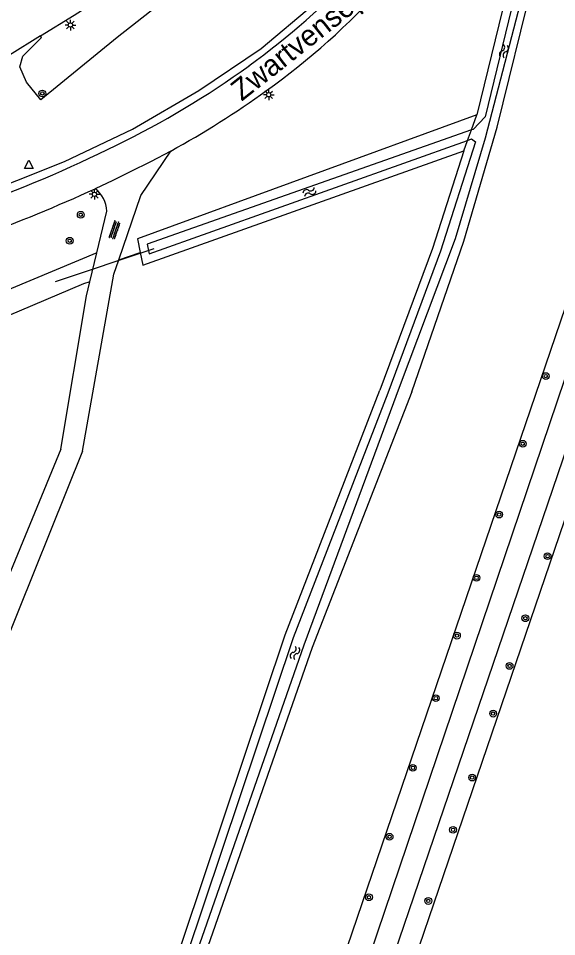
# Model space of a CAD drawing. Extents: x 128999 to 131010, y 395498 to 399007.
# Drawn here: x 130121 to 130184.5, y 397615.8 to 397724.1 of the extents above; entities that cross this region are included whole.
import ezdxf

# ---------------------------------------------------------------- set-up
doc = ezdxf.new("R2010")
doc.units = 0
for name, color, linetype in [('gg-anno-openbare ruimte label', 7, 'Continuous'), ('gg-knt-onverhard', 7, 'Continuous'), ('gg-knt-verharding', 7, 'Continuous'), ('gg-kntw-bovenkant insteek waterloop', 7, 'Continuous'), ('gg-kntw-waterlijn', 7, 'Continuous'), ('gg-kwrk-duiker nz buis', 7, 'Continuous'), ('gt-grn-groengrens', 7, 'Continuous'), ('gt-grn-vlakafsluiter', 7, 'Continuous'), ('gt-symb-boom', 7, 'Continuous'), ('gt-symb-lichtmast', 7, 'Continuous'), ('gt-symb-overige verharding', 7, 'Continuous'), ('gt-symb-waterafsluiter', 7, 'Continuous'), ('gt-symb-watersymbool', 7, 'Continuous')]:
    doc.layers.add(name, color=color, linetype=linetype)

# ---------------------------------------------------------------- blocks, each defined once
blk = doc.blocks.new('gt0-WA')
at = {"layer": 'gt-symb-watersymbool'}
for centre, start, end in [((-0.32, 0.02), 28.0725, 151.9275), ((0.43, 0.42), 208.0725, 331.9275), ((-0.32, -0.43), 28.0725, 151.9275), ((0.43, -0.03), 208.0725, 331.9275)]:
    blk.add_arc(centre, 0.425, start, end, dxfattribs=at)
blk = doc.blocks.new('gt0-WAFSL')
at = {"layer": 'gt-symb-waterafsluiter'}
for p, q in [((-0.5, -0.33), (0, 0.67)), ((0, 0.67), (0.5, -0.33)), ((0.5, -0.33), (-0.5, -0.33))]:
    blk.add_line(p, q, dxfattribs=at)
blk = doc.blocks.new('gt0-BOOM')
at = {"layer": 'gt-symb-boom'}
for radius in [0.4, 0.2]:
    blk.add_circle((0, 0), radius, dxfattribs=at)
blk = doc.blocks.new('gt0-LMAST')
at = {"layer": 'gt-symb-lichtmast'}
for p, q in [((-0.18, 0.17), (-0.45, 0.44)), ((-0.01, 0.25), (-0.01, 0.62)), ((0.17, 0.17), (0.44, 0.44)), ((-0.26, 0), (-0.63, 0)), ((-0.18, -0.18), (-0.45, -0.45)), ((-0.01, -0.25), (-0.01, -0.63)), ((0.44, -0.45), (0.17, -0.18)), ((0.24, 0), (0.62, 0))]:
    blk.add_line(p, q, dxfattribs=at)
blk.add_circle((-0.01, 0), 0.25, dxfattribs=at)
blk = doc.blocks.new('gt0-OVH')
at = {"layer": 'gt-symb-overige verharding'}
for points in [[(-0.97, 0.3), (-0.97, 0.31), (-0.96, 0.32), (-0.97, 0.33), (-0.97, 0.34), (-0.98, 0.35), (-0.99, 0.35), (-1, 0.36), (-1.01, 0.35), (-1.02, 0.35), (-1.03, 0.34), (-1.03, 0.33), (-1.04, 0.32), (-1.03, 0.31), (-1.03, 0.3), (-1.02, 0.29), (-1.01, 0.29), (-1, 0.28), (-0.99, 0.29), (-0.98, 0.29)], [(-0.87, 0.11), (-0.87, 0.12), (-0.86, 0.13), (-0.87, 0.14), (-0.87, 0.15), (-0.88, 0.16), (-0.89, 0.16), (-0.9, 0.16), (-0.91, 0.16), (-0.92, 0.16), (-0.93, 0.15), (-0.93, 0.14), (-0.94, 0.13), (-0.93, 0.12), (-0.93, 0.11), (-0.92, 0.1), (-0.91, 0.09), (-0.9, 0.09), (-0.89, 0.09), (-0.88, 0.1)], [(-0.77, 0.3), (-0.77, 0.31), (-0.76, 0.32), (-0.77, 0.33), (-0.77, 0.34), (-0.78, 0.35), (-0.79, 0.35), (-0.8, 0.36), (-0.81, 0.35), (-0.82, 0.35), (-0.83, 0.34), (-0.83, 0.33), (-0.84, 0.32), (-0.83, 0.31), (-0.83, 0.3), (-0.82, 0.29), (-0.81, 0.29), (-0.8, 0.28), (-0.79, 0.29), (-0.78, 0.29)], [(-0.67, 0.11), (-0.67, 0.12), (-0.66, 0.13), (-0.67, 0.14), (-0.67, 0.15), (-0.68, 0.16), (-0.69, 0.16), (-0.7, 0.16), (-0.71, 0.16), (-0.72, 0.16), (-0.73, 0.15), (-0.73, 0.14), (-0.74, 0.13), (-0.73, 0.12), (-0.73, 0.11), (-0.72, 0.1), (-0.71, 0.09), (-0.7, 0.09), (-0.69, 0.09), (-0.68, 0.1)], [(-0.57, 0.3), (-0.57, 0.31), (-0.56, 0.32), (-0.57, 0.33), (-0.57, 0.34), (-0.58, 0.35), (-0.59, 0.35), (-0.6, 0.36), (-0.61, 0.35), (-0.62, 0.35), (-0.63, 0.34), (-0.63, 0.33), (-0.64, 0.32), (-0.63, 0.31), (-0.63, 0.3), (-0.62, 0.29), (-0.61, 0.29), (-0.6, 0.28), (-0.59, 0.29), (-0.58, 0.29)], [(-0.47, 0.11), (-0.47, 0.12), (-0.46, 0.13), (-0.47, 0.14), (-0.47, 0.15), (-0.48, 0.16), (-0.49, 0.16), (-0.5, 0.16), (-0.51, 0.16), (-0.52, 0.16), (-0.53, 0.15), (-0.53, 0.14), (-0.54, 0.13), (-0.53, 0.12), (-0.53, 0.11), (-0.52, 0.1), (-0.51, 0.09), (-0.5, 0.09), (-0.49, 0.09), (-0.48, 0.1)], [(-0.37, 0.3), (-0.37, 0.31), (-0.36, 0.32), (-0.37, 0.33), (-0.37, 0.34), (-0.38, 0.35), (-0.39, 0.35), (-0.4, 0.36), (-0.41, 0.35), (-0.42, 0.35), (-0.43, 0.34), (-0.43, 0.33), (-0.44, 0.32), (-0.43, 0.31), (-0.43, 0.3), (-0.42, 0.29), (-0.41, 0.29), (-0.4, 0.28), (-0.39, 0.29), (-0.38, 0.29)], [(-0.27, 0.11), (-0.27, 0.12), (-0.26, 0.13), (-0.27, 0.14), (-0.27, 0.15), (-0.28, 0.16), (-0.29, 0.16), (-0.3, 0.16), (-0.31, 0.16), (-0.32, 0.16), (-0.33, 0.15), (-0.33, 0.14), (-0.34, 0.13), (-0.33, 0.12), (-0.33, 0.11), (-0.32, 0.1), (-0.31, 0.09), (-0.3, 0.09), (-0.29, 0.09), (-0.28, 0.1)], [(-0.17, 0.3), (-0.17, 0.31), (-0.16, 0.32), (-0.17, 0.33), (-0.17, 0.34), (-0.18, 0.35), (-0.19, 0.35), (-0.2, 0.36), (-0.21, 0.35), (-0.22, 0.35), (-0.23, 0.34), (-0.23, 0.33), (-0.24, 0.32), (-0.23, 0.31), (-0.23, 0.3), (-0.22, 0.29), (-0.21, 0.29), (-0.2, 0.28), (-0.19, 0.29), (-0.18, 0.29)], [(-0.07, 0.11), (-0.07, 0.12), (-0.06, 0.13), (-0.07, 0.14), (-0.07, 0.15), (-0.08, 0.16), (-0.09, 0.16), (-0.1, 0.16), (-0.11, 0.16), (-0.12, 0.16), (-0.13, 0.15), (-0.13, 0.14), (-0.14, 0.13), (-0.13, 0.12), (-0.13, 0.11), (-0.12, 0.1), (-0.11, 0.09), (-0.1, 0.09), (-0.09, 0.09), (-0.08, 0.1)], [(0.03, 0.3), (0.03, 0.31), (0.04, 0.32), (0.03, 0.33), (0.03, 0.34), (0.02, 0.35), (0.01, 0.35), (0, 0.36), (-0.01, 0.35), (-0.02, 0.35), (-0.03, 0.34), (-0.03, 0.33), (-0.04, 0.32), (-0.03, 0.31), (-0.03, 0.3), (-0.02, 0.29), (-0.01, 0.29), (0, 0.28), (0.01, 0.29), (0.02, 0.29)], [(0.13, 0.11), (0.13, 0.12), (0.14, 0.13), (0.13, 0.14), (0.13, 0.15), (0.12, 0.16), (0.11, 0.16), (0.1, 0.16), (0.09, 0.16), (0.08, 0.16), (0.07, 0.15), (0.07, 0.14), (0.06, 0.13), (0.07, 0.12), (0.07, 0.11), (0.08, 0.1), (0.09, 0.09), (0.1, 0.09), (0.11, 0.09), (0.12, 0.1)], [(0.23, 0.3), (0.23, 0.31), (0.24, 0.32), (0.23, 0.33), (0.23, 0.34), (0.22, 0.35), (0.21, 0.35), (0.2, 0.36), (0.19, 0.35), (0.18, 0.35), (0.17, 0.34), (0.17, 0.33), (0.16, 0.32), (0.17, 0.31), (0.17, 0.3), (0.18, 0.29), (0.19, 0.29), (0.2, 0.28), (0.21, 0.29), (0.22, 0.29)], [(0.33, 0.11), (0.33, 0.12), (0.34, 0.13), (0.33, 0.14), (0.33, 0.15), (0.32, 0.16), (0.31, 0.16), (0.3, 0.16), (0.29, 0.16), (0.28, 0.16), (0.27, 0.15), (0.27, 0.14), (0.26, 0.13), (0.27, 0.12), (0.27, 0.11), (0.28, 0.1), (0.29, 0.09), (0.3, 0.09), (0.31, 0.09), (0.32, 0.1)], [(0.43, 0.3), (0.43, 0.31), (0.44, 0.32), (0.43, 0.33), (0.43, 0.34), (0.42, 0.35), (0.41, 0.35), (0.4, 0.36), (0.39, 0.35), (0.38, 0.35), (0.37, 0.34), (0.37, 0.33), (0.36, 0.32), (0.37, 0.31), (0.37, 0.3), (0.38, 0.29), (0.39, 0.29), (0.4, 0.28), (0.41, 0.29), (0.42, 0.29)], [(0.53, 0.11), (0.53, 0.12), (0.54, 0.13), (0.53, 0.14), (0.53, 0.15), (0.52, 0.16), (0.51, 0.16), (0.5, 0.16), (0.49, 0.16), (0.48, 0.16), (0.47, 0.15), (0.47, 0.14), (0.46, 0.13), (0.47, 0.12), (0.47, 0.11), (0.48, 0.1), (0.49, 0.09), (0.5, 0.09), (0.51, 0.09), (0.52, 0.1)], [(0.63, 0.3), (0.63, 0.31), (0.64, 0.32), (0.63, 0.33), (0.63, 0.34), (0.62, 0.35), (0.61, 0.35), (0.6, 0.36), (0.59, 0.35), (0.58, 0.35), (0.57, 0.34), (0.57, 0.33), (0.56, 0.32), (0.57, 0.31), (0.57, 0.3), (0.58, 0.29), (0.59, 0.29), (0.6, 0.28), (0.61, 0.29), (0.62, 0.29)], [(0.73, 0.11), (0.73, 0.12), (0.74, 0.13), (0.73, 0.14), (0.73, 0.15), (0.72, 0.16), (0.71, 0.16), (0.7, 0.16), (0.69, 0.16), (0.68, 0.16), (0.67, 0.15), (0.67, 0.14), (0.66, 0.13), (0.67, 0.12), (0.67, 0.11), (0.68, 0.1), (0.69, 0.09), (0.7, 0.09), (0.71, 0.09), (0.72, 0.1)], [(0.83, 0.3), (0.83, 0.31), (0.84, 0.32), (0.83, 0.33), (0.83, 0.34), (0.82, 0.35), (0.81, 0.35), (0.8, 0.36), (0.79, 0.35), (0.78, 0.35), (0.77, 0.34), (0.77, 0.33), (0.76, 0.32), (0.77, 0.31), (0.77, 0.3), (0.78, 0.29), (0.79, 0.29), (0.8, 0.28), (0.81, 0.29), (0.82, 0.29)], [(0.93, 0.11), (0.93, 0.12), (0.94, 0.13), (0.93, 0.14), (0.93, 0.15), (0.92, 0.16), (0.91, 0.16), (0.9, 0.16), (0.89, 0.16), (0.88, 0.16), (0.87, 0.15), (0.87, 0.14), (0.86, 0.13), (0.87, 0.12), (0.87, 0.11), (0.88, 0.1), (0.89, 0.09), (0.9, 0.09), (0.91, 0.09), (0.92, 0.1)], [(1.03, 0.3), (1.03, 0.31), (1.04, 0.32), (1.03, 0.33), (1.03, 0.34), (1.02, 0.35), (1.01, 0.35), (1, 0.36), (0.99, 0.35), (0.98, 0.35), (0.97, 0.34), (0.97, 0.33), (0.96, 0.32), (0.97, 0.31), (0.97, 0.3), (0.98, 0.29), (0.99, 0.29), (1, 0.28), (1.01, 0.29), (1.02, 0.29)], [(-0.97, -0.14), (-0.97, -0.13), (-0.96, -0.12), (-0.97, -0.11), (-0.97, -0.1), (-0.98, -0.09), (-0.99, -0.09), (-1, -0.08), (-1.01, -0.09), (-1.02, -0.09), (-1.03, -0.1), (-1.03, -0.11), (-1.04, -0.12), (-1.03, -0.13), (-1.03, -0.14), (-1.02, -0.15), (-1.01, -0.15), (-1, -0.16), (-0.99, -0.15), (-0.98, -0.15)], [(-0.87, -0.33), (-0.87, -0.32), (-0.86, -0.31), (-0.87, -0.3), (-0.87, -0.29), (-0.88, -0.28), (-0.89, -0.28), (-0.9, -0.28), (-0.91, -0.28), (-0.92, -0.28), (-0.93, -0.29), (-0.93, -0.3), (-0.94, -0.31), (-0.93, -0.32), (-0.93, -0.33), (-0.92, -0.34), (-0.91, -0.35), (-0.9, -0.35), (-0.89, -0.35), (-0.88, -0.34)], [(-0.77, -0.14), (-0.77, -0.13), (-0.76, -0.12), (-0.77, -0.11), (-0.77, -0.1), (-0.78, -0.09), (-0.79, -0.09), (-0.8, -0.08), (-0.81, -0.09), (-0.82, -0.09), (-0.83, -0.1), (-0.83, -0.11), (-0.84, -0.12), (-0.83, -0.13), (-0.83, -0.14), (-0.82, -0.15), (-0.81, -0.15), (-0.8, -0.16), (-0.79, -0.15), (-0.78, -0.15)], [(-0.67, -0.33), (-0.67, -0.32), (-0.66, -0.31), (-0.67, -0.3), (-0.67, -0.29), (-0.68, -0.28), (-0.69, -0.28), (-0.7, -0.28), (-0.71, -0.28), (-0.72, -0.28), (-0.73, -0.29), (-0.73, -0.3), (-0.74, -0.31), (-0.73, -0.32), (-0.73, -0.33), (-0.72, -0.34), (-0.71, -0.35), (-0.7, -0.35), (-0.69, -0.35), (-0.68, -0.34)], [(-0.57, -0.14), (-0.57, -0.13), (-0.56, -0.12), (-0.57, -0.11), (-0.57, -0.1), (-0.58, -0.09), (-0.59, -0.09), (-0.6, -0.08), (-0.61, -0.09), (-0.62, -0.09), (-0.63, -0.1), (-0.63, -0.11), (-0.64, -0.12), (-0.63, -0.13), (-0.63, -0.14), (-0.62, -0.15), (-0.61, -0.15), (-0.6, -0.16), (-0.59, -0.15), (-0.58, -0.15)], [(-0.47, -0.33), (-0.47, -0.32), (-0.46, -0.31), (-0.47, -0.3), (-0.47, -0.29), (-0.48, -0.28), (-0.49, -0.28), (-0.5, -0.28), (-0.51, -0.28), (-0.52, -0.28), (-0.53, -0.29), (-0.53, -0.3), (-0.54, -0.31), (-0.53, -0.32), (-0.53, -0.33), (-0.52, -0.34), (-0.51, -0.35), (-0.5, -0.35), (-0.49, -0.35), (-0.48, -0.34)], [(-0.37, -0.14), (-0.37, -0.13), (-0.36, -0.12), (-0.37, -0.11), (-0.37, -0.1), (-0.38, -0.09), (-0.39, -0.09), (-0.4, -0.08), (-0.41, -0.09), (-0.42, -0.09), (-0.43, -0.1), (-0.43, -0.11), (-0.44, -0.12), (-0.43, -0.13), (-0.43, -0.14), (-0.42, -0.15), (-0.41, -0.15), (-0.4, -0.16), (-0.39, -0.15), (-0.38, -0.15)], [(-0.27, -0.33), (-0.27, -0.32), (-0.26, -0.31), (-0.27, -0.3), (-0.27, -0.29), (-0.28, -0.28), (-0.29, -0.28), (-0.3, -0.28), (-0.31, -0.28), (-0.32, -0.28), (-0.33, -0.29), (-0.33, -0.3), (-0.34, -0.31), (-0.33, -0.32), (-0.33, -0.33), (-0.32, -0.34), (-0.31, -0.35), (-0.3, -0.35), (-0.29, -0.35), (-0.28, -0.34)], [(-0.17, -0.14), (-0.17, -0.13), (-0.16, -0.12), (-0.17, -0.11), (-0.17, -0.1), (-0.18, -0.09), (-0.19, -0.09), (-0.2, -0.08), (-0.21, -0.09), (-0.22, -0.09), (-0.23, -0.1), (-0.23, -0.11), (-0.24, -0.12), (-0.23, -0.13), (-0.23, -0.14), (-0.22, -0.15), (-0.21, -0.15), (-0.2, -0.16), (-0.19, -0.15), (-0.18, -0.15)], [(-0.07, -0.33), (-0.07, -0.32), (-0.06, -0.31), (-0.07, -0.3), (-0.07, -0.29), (-0.08, -0.28), (-0.09, -0.28), (-0.1, -0.28), (-0.11, -0.28), (-0.12, -0.28), (-0.13, -0.29), (-0.13, -0.3), (-0.14, -0.31), (-0.13, -0.32), (-0.13, -0.33), (-0.12, -0.34), (-0.11, -0.35), (-0.1, -0.35), (-0.09, -0.35), (-0.08, -0.34)], [(0.03, -0.14), (0.03, -0.13), (0.04, -0.12), (0.03, -0.11), (0.03, -0.1), (0.02, -0.09), (0.01, -0.09), (0, -0.08), (-0.01, -0.09), (-0.02, -0.09), (-0.03, -0.1), (-0.03, -0.11), (-0.04, -0.12), (-0.03, -0.13), (-0.03, -0.14), (-0.02, -0.15), (-0.01, -0.15), (0, -0.16), (0.01, -0.15), (0.02, -0.15)], [(0.13, -0.33), (0.13, -0.32), (0.14, -0.31), (0.13, -0.3), (0.13, -0.29), (0.12, -0.28), (0.11, -0.28), (0.1, -0.28), (0.09, -0.28), (0.08, -0.28), (0.07, -0.29), (0.07, -0.3), (0.06, -0.31), (0.07, -0.32), (0.07, -0.33), (0.08, -0.34), (0.09, -0.35), (0.1, -0.35), (0.11, -0.35), (0.12, -0.34)], [(0.23, -0.14), (0.23, -0.13), (0.24, -0.12), (0.23, -0.11), (0.23, -0.1), (0.22, -0.09), (0.21, -0.09), (0.2, -0.08), (0.19, -0.09), (0.18, -0.09), (0.17, -0.1), (0.17, -0.11), (0.16, -0.12), (0.17, -0.13), (0.17, -0.14), (0.18, -0.15), (0.19, -0.15), (0.2, -0.16), (0.21, -0.15), (0.22, -0.15)], [(0.33, -0.33), (0.33, -0.32), (0.34, -0.31), (0.33, -0.3), (0.33, -0.29), (0.32, -0.28), (0.31, -0.28), (0.3, -0.28), (0.29, -0.28), (0.28, -0.28), (0.27, -0.29), (0.27, -0.3), (0.26, -0.31), (0.27, -0.32), (0.27, -0.33), (0.28, -0.34), (0.29, -0.35), (0.3, -0.35), (0.31, -0.35), (0.32, -0.34)], [(0.43, -0.14), (0.43, -0.13), (0.44, -0.12), (0.43, -0.11), (0.43, -0.1), (0.42, -0.09), (0.41, -0.09), (0.4, -0.08), (0.39, -0.09), (0.38, -0.09), (0.37, -0.1), (0.37, -0.11), (0.36, -0.12), (0.37, -0.13), (0.37, -0.14), (0.38, -0.15), (0.39, -0.15), (0.4, -0.16), (0.41, -0.15), (0.42, -0.15)], [(0.53, -0.33), (0.53, -0.32), (0.54, -0.31), (0.53, -0.3), (0.53, -0.29), (0.52, -0.28), (0.51, -0.28), (0.5, -0.28), (0.49, -0.28), (0.48, -0.28), (0.47, -0.29), (0.47, -0.3), (0.46, -0.31), (0.47, -0.32), (0.47, -0.33), (0.48, -0.34), (0.49, -0.35), (0.5, -0.35), (0.51, -0.35), (0.52, -0.34)], [(0.63, -0.14), (0.63, -0.13), (0.64, -0.12), (0.63, -0.11), (0.63, -0.1), (0.62, -0.09), (0.61, -0.09), (0.6, -0.08), (0.59, -0.09), (0.58, -0.09), (0.57, -0.1), (0.57, -0.11), (0.56, -0.12), (0.57, -0.13), (0.57, -0.14), (0.58, -0.15), (0.59, -0.15), (0.6, -0.16), (0.61, -0.15), (0.62, -0.15)], [(0.73, -0.33), (0.73, -0.32), (0.74, -0.31), (0.73, -0.3), (0.73, -0.29), (0.72, -0.28), (0.71, -0.28), (0.7, -0.28), (0.69, -0.28), (0.68, -0.28), (0.67, -0.29), (0.67, -0.3), (0.66, -0.31), (0.67, -0.32), (0.67, -0.33), (0.68, -0.34), (0.69, -0.35), (0.7, -0.35), (0.71, -0.35), (0.72, -0.34)], [(0.83, -0.14), (0.83, -0.13), (0.84, -0.12), (0.83, -0.11), (0.83, -0.1), (0.82, -0.09), (0.81, -0.09), (0.8, -0.08), (0.79, -0.09), (0.78, -0.09), (0.77, -0.1), (0.77, -0.11), (0.76, -0.12), (0.77, -0.13), (0.77, -0.14), (0.78, -0.15), (0.79, -0.15), (0.8, -0.16), (0.81, -0.15), (0.82, -0.15)], [(0.93, -0.33), (0.93, -0.32), (0.94, -0.31), (0.93, -0.3), (0.93, -0.29), (0.92, -0.28), (0.91, -0.28), (0.9, -0.28), (0.89, -0.28), (0.88, -0.28), (0.87, -0.29), (0.87, -0.3), (0.86, -0.31), (0.87, -0.32), (0.87, -0.33), (0.88, -0.34), (0.89, -0.35), (0.9, -0.35), (0.91, -0.35), (0.92, -0.34)], [(1.03, -0.14), (1.03, -0.13), (1.04, -0.12), (1.03, -0.11), (1.03, -0.1), (1.02, -0.09), (1.01, -0.09), (1, -0.08), (0.99, -0.09), (0.98, -0.09), (0.97, -0.1), (0.97, -0.11), (0.96, -0.12), (0.97, -0.13), (0.97, -0.14), (0.98, -0.15), (0.99, -0.15), (1, -0.16), (1.01, -0.15), (1.02, -0.15)]]:
    blk.add_lwpolyline(points, close=True, dxfattribs=at)

msp = doc.modelspace()

# ---------------------------------------------------------------- linework, layer by layer
at = {"layer": 'gg-knt-onverhard'}
for p, q in [((130130.21, 397696.47), (130131.39, 397701.4)), ((130129.39, 397693.07), (130130.21, 397696.47))]:
    msp.add_line(p, q, dxfattribs=at)
for points in [[(130138.47, 397731.67), (130138.61, 397731.47), (130140.64, 397730.81), (130141.37, 397729.98), (130141.17, 397728.61), (130132.61, 397721.85), (130123.6, 397714.51), (130121.93, 397716.61), (130121.12, 397718.42), (130121.47, 397719.67), (130123.69, 397721.86), (130123.57, 397722.05)], [(130109.7, 397700.89), (130115.11, 397702.75), (130126.42, 397707.26), (130134.42, 397711.05), (130142.25, 397715.61), (130149.61, 397720.59), (130155.79, 397725.78), (130160.35, 397730.15)], [(130197.74, 397716.66), (130187.17, 397686.78), (130095.08, 397414.93), (130083.83, 397382.72)], [(130143.66, 397550.32), (130189.9, 397685.78), (130200.31, 397713.32)], [(130132.81, 397695.65), (130135.43, 397703.23), (130138.94, 397708.48)], [(130128.51, 397673.1), (130132.23, 397693.96), (130132.81, 397695.65)], [(130125.98, 397673.33), (130128.99, 397691.41), (130129.39, 397693.07)], [(130125.98, 397673.33), (130107, 397627.37), (130085.33, 397564.03), (130066.47, 397567.2), (130064.51, 397567.62), (130062.59, 397568.15)], [(130128.51, 397673.1), (130109.52, 397625.93), (130105.74, 397614.96)]]:
    msp.add_lwpolyline(points, dxfattribs=at)
msp.add_arc((130128.06, 397701.35), 3.33, 0.9025, 53.9164, dxfattribs=at)
at = {"layer": 'gg-knt-verharding'}
for points in [[(130123.57, 397722.05), (130127.55, 397724.5), (130134.86, 397729.2), (130138.47, 397731.67)], [(130123.57, 397722.05), (130119.9, 397719.8), (130119.79, 397719.98)], [(130138.94, 397708.48), (130136.56, 397707.22), (130134.14, 397706.01), (130132.09, 397705.01), (130130.02, 397704.04)]]:
    msp.add_lwpolyline(points, dxfattribs=at)
for centre, radius, start, end in [((130093.85, 397793.66), 92.7, 305.8745, 316.5548), ((130101.81, 397783.68), 83.54, 305.4206, 318.2096), ((130087.51, 397802.2), 103.34, 295.8307, 305.9502), ((130087.52, 397802.42), 107.09, 298.698, 305.8434), ((130063.2, 397848.48), 155.6, 289.4788, 296.461), ((130058.24, 397859.49), 171.22, 289.8296, 294.7863)]:
    msp.add_arc(centre, radius, start, end, dxfattribs=at)
at = {"layer": 'gg-kntw-bovenkant insteek waterloop'}
for points in [[(130177.91, 397745.18), (130181.36, 397741.19), (130182.81, 397739.09), (130182.97, 397737.79), (130182.81, 397736.42), (130182.16, 397735.29), (130178.52, 397726.95), (130175.07, 397712.74)], [(130177.47, 397711.31), (130181.68, 397728.41), (130184.1, 397734.23), (130185.24, 397735.77), (130185.97, 397736.5)], [(130175.07, 397712.74), (130135.01, 397698.14), (130135.34, 397696.5)], [(130167.38, 397680.09), (130173.51, 397697.85), (130177.47, 397711.31)], [(130135.34, 397696.5), (130135.64, 397695.03), (130173.53, 397708.52)], [(130173.53, 397708.52), (130169.81, 397696.99), (130163.62, 397680.29)], [(130127.28, 397576.25), (130135.62, 397601.23), (130152.43, 397651.42), (130163.62, 397680.29)], [(130167.38, 397680.09), (130155.63, 397649.92), (130142.13, 397611.31), (130129.33, 397572.56)]]:
    msp.add_lwpolyline(points, dxfattribs=at)
at = {"layer": 'gg-kntw-waterlijn'}
for points in [[(130087.69, 397453.04), (130128.72, 397574.14), (130141.18, 397611.63), (130154.69, 397650.26), (130165.95, 397680.65), (130172.55, 397698.16), (130176.06, 397710.05), (130180.72, 397727.94)], [(130179.47, 397726.63), (130176.04, 397712.5), (130174.62, 397711.04), (130174.42, 397710.97)], [(130174.42, 397710.97), (130136.16, 397697.49), (130136.39, 397696.36), (130173.97, 397709.74)], [(130173.97, 397709.74), (130174.44, 397709.91), (130174.91, 397709.55), (130170.76, 397696.67), (130164.55, 397679.93), (130153.38, 397651.08), (130136.57, 397600.92), (130128.13, 397575.63), (130090.22, 397462.5)]]:
    msp.add_lwpolyline(points, dxfattribs=at)
at = {"layer": 'gg-kwrk-duiker nz buis'}
msp.add_line((130125.35, 397693.08), (130136.98, 397696.98), dxfattribs=at)
at = {"layer": 'gt-grn-groengrens'}
msp.add_line((130132.81, 397695.65), (130135.34, 397696.5), dxfattribs=at)
for points in [[(130139.3, 397554.63), (130194.87, 397717.49), (130197.74, 397716.66)], [(130146.05, 397549.56), (130192.25, 397684.93), (130201.97, 397710.63), (130221.56, 397670.22), (130223.87, 397671.2)], [(130130.21, 397696.47), (130091.59, 397680.36), (130043.24, 397654.35), (130011.38, 397633.87), (129972.07, 397603.69), (129944.96, 397577.06), (129915.19, 397543.85), (129887.01, 397507.07), (129867.9, 397476.28), (129857.27, 397456.12)], [(130129.39, 397693.07), (130128.64, 397692.84), (130092.76, 397677.6), (130044.66, 397651.71), (130013, 397631.34), (129973.9, 397601.31), (129947.07, 397574.92), (129917.42, 397541.85), (129889.4, 397505.24), (129870.45, 397474.69), (129859.34, 397454.33)]]:
    msp.add_lwpolyline(points, dxfattribs=at)
at = {"layer": 'gt-grn-vlakafsluiter'}
for p, q in [((130174.42, 397710.97), (130175.07, 397712.74)), ((130173.97, 397709.74), (130174.42, 397710.97)), ((130173.53, 397708.52), (130173.97, 397709.74))]:
    msp.add_line(p, q, dxfattribs=at)

# ---------------------------------------------------------------- block references
at = {"layer": 'gt-symb-boom'}
for p in [(130123.79, 397715.27), (130128.32, 397700.97), (130127.02, 397697.9), (130183.19, 397681.94), (130180.48, 397673.96), (130177.69, 397665.61), (130183.4, 397660.71), (130175.02, 397658.15), (130180.78, 397653.39), (130172.71, 397651.34), (130178.92, 397647.77), (130170.22, 397643.96), (130176.98, 397642.14), (130167.51, 397635.75), (130174.51, 397634.6), (130172.25, 397628.44), (130164.76, 397627.62), (130162.33, 397620.49), (130169.33, 397620.05)]:
    msp.add_blockref('gt0-BOOM', p, dxfattribs=at)
at = {"layer": 'gt-symb-lichtmast'}
for p in [(130127.11, 397723.34), (130150.51, 397715.12), (130129.95, 397703.38)]:
    msp.add_blockref('gt0-LMAST', p, dxfattribs=at)
at = {"layer": 'gt-symb-overige verharding', "rotation": 70.9127554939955}
msp.add_blockref('gt0-OVH', (130132.32, 397699.17), dxfattribs=at)
at = {"layer": 'gt-symb-waterafsluiter'}
msp.add_blockref('gt0-WAFSL', (130122.19, 397706.75), dxfattribs=at)
at = {"layer": 'gt-symb-watersymbool'}
for p, rotation in [((130178.27, 397720.3), -103.64723833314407), ((130155.36, 397703.67), -153.2044350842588), ((130153.62, 397649.34), -109.26841496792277)]:
    msp.add_blockref('gt0-WA', p, dxfattribs=dict(at, rotation=rotation))

# ---------------------------------------------------------------- texts
at = {"layer": 'gg-anno-openbare ruimte label'}
msp.add_text('Zwartvensepad', height=2.5, rotation=38.4, dxfattribs=at).set_placement((130147.31, 397714.29))

doc.saveas('drawing.dxf')
